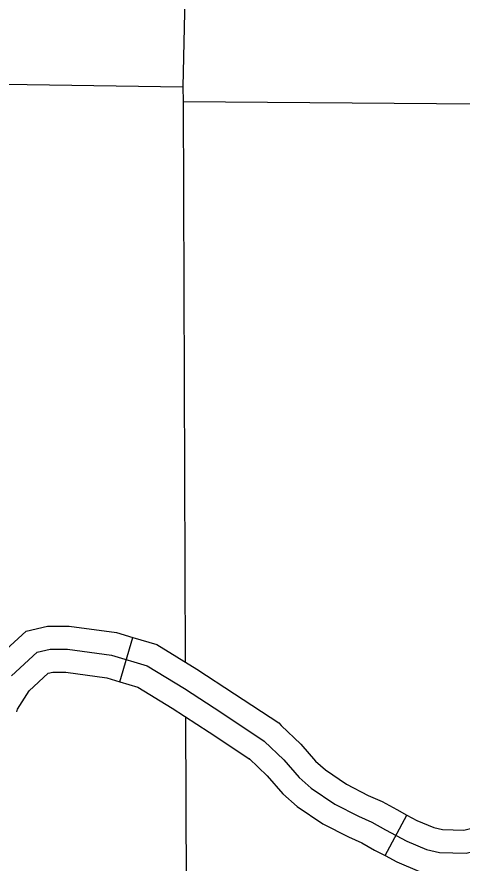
# Model space of a CAD drawing. Extents: x 813775 to 1157140, y 1757555 to 1979907.
# Drawn here: x 1051496 to 1054390, y 1856294 to 1861802 of the extents above; entities that cross this region are included whole.
import ezdxf

# ---------------------------------------------------------------- set-up
doc = ezdxf.new("R2010")
doc.units = 0
for name, color, linetype in [('Level 35', 7, 'Continuous'), ('Level 4', 7, 'Continuous'), ('Level 45', 7, 'Continuous'), ('Level 5', 7, 'Continuous')]:
    doc.layers.add(name, color=color, linetype=linetype)

msp = doc.modelspace()

# ---------------------------------------------------------------- linework, layer by layer
at = {"layer": 'Level 35'}
msp.add_lwpolyline([(1051459.7, 1857513.2), (1051627.5, 1857666.4), (1051711.4, 1857686.1), (1051825, 1857686.1), (1052111.3, 1857646.6), (1052343.3, 1857577.4), (1052585.1, 1857429.2), (1052827, 1857271.1), (1053103.4, 1857088.3), (1053231.7, 1856964.8), (1053330.4, 1856851.1), (1053409.4, 1856782), (1053562.4, 1856678.2), (1053715.5, 1856599.1), (1053804.3, 1856559.6), (1053893.1, 1856510.2), (1054031.4, 1856436.1), (1054159.7, 1856381.8), (1054243.6, 1856362), (1054416.4, 1856357.1), (1054618.7, 1856406.5), (1054742.1, 1856401.5), (1054887.9, 1856340.4)], dxfattribs=at)
at = {"layer": 'Level 4'}
for points in [[(1052807.9, 1871770.7), (1052575.4, 1861346.5), (1052575.8, 1861251.8), (1052590.1, 1857605.2)], [(1052591.5, 1857245.8), (1052615.3, 1851160.6), (1052614.1, 1851104.5), (1052580.2, 1849629.3)]]:
    msp.add_lwpolyline(points, dxfattribs=at)
at = {"layer": 'Level 45'}
for p, q in [((1052163.9, 1857474.4), (1052249.7, 1857761.9)), ((1053889.2, 1856342.1), (1054031, 1856606.5))]:
    msp.add_line(p, q, dxfattribs=at)
for points in [[(1051200.2, 1857329.1), (1051213.3, 1857405.2), (1051343.8, 1857610.5), (1051555.2, 1857803.4), (1051694, 1857836.1), (1051835.3, 1857836.1), (1052143.1, 1857793.6), (1052249.7, 1857761.9)], [(1052249.7, 1857761.9), (1052404.9, 1857715.6), (1052665.4, 1857555.9), (1052909.4, 1857396.4), (1053197.5, 1857205.9), (1053214.3, 1857189.7)], [(1051495.9, 1857278.2), (1051498.8, 1857295.1), (1051575.6, 1857415.9), (1051699.9, 1857529.3), (1051728.9, 1857536.1), (1051814.7, 1857536.1), (1052079.4, 1857499.6), (1052163.9, 1857474.4)], [(1052163.9, 1857474.4), (1052281.6, 1857439.3), (1052504.9, 1857302.4), (1052744.6, 1857145.8), (1053009.2, 1856970.7), (1053006.3, 1856973.6)], [(1053214.3, 1857189.7), (1053340.6, 1857068.2), (1053437, 1856957.2), (1053501.3, 1856900.9), (1053639.2, 1856807.4), (1053780.4, 1856734.4), (1053871.4, 1856694), (1053965, 1856641.9), (1054031, 1856606.5)], [(1053006.3, 1856973.6), (1053122.9, 1856861.3), (1053223.9, 1856745), (1053317.6, 1856663), (1053485.6, 1856549), (1053650.5, 1856463.9), (1053737.2, 1856425.3), (1053821.2, 1856378.6), (1053889.2, 1856342.1)], [(1054031, 1856606.5), (1054096.2, 1856571.5), (1054206.5, 1856524.8), (1054263.1, 1856511.5), (1054400.4, 1856507.6), (1054603.7, 1856557.2), (1054782.7, 1856550)], [(1053889.2, 1856342.1), (1053966.5, 1856300.7), (1054112.9, 1856238.7), (1054224.1, 1856212.5), (1054432.3, 1856206.5), (1054633.8, 1856255.7), (1054713.3, 1856252.6)]]:
    msp.add_lwpolyline(points, dxfattribs=at)
at = {"layer": 'Level 5'}
for points in [[(1042023.3, 1861505.6), (1052575.4, 1861346.5)], [(1052575.8, 1861251.8), (1057517.6, 1861212)]]:
    msp.add_lwpolyline(points, dxfattribs=at)

doc.saveas('drawing.dxf')
